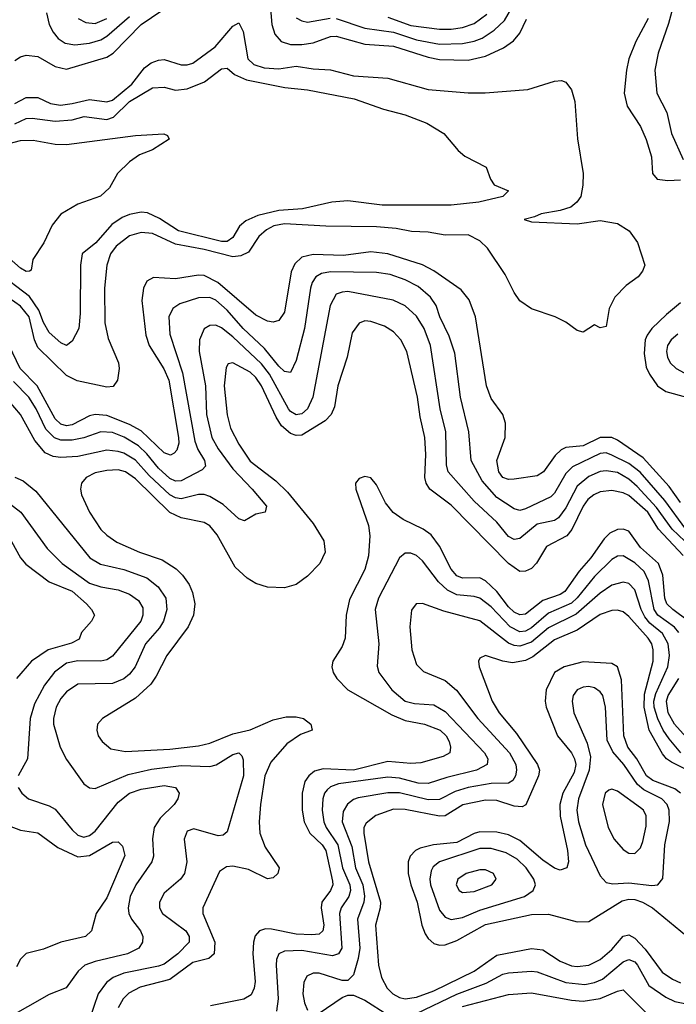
# Model space of a CAD drawing. Header units: inches. Extents: x 990535 to 1117859, y 769386 to 892122.
# Tile 374 of 656: x 1075987 to 1078275, y 795354 to 798786. Entities that reach past the tile are written whole.
import ezdxf

# ---------------------------------------------------------------- set-up
doc = ezdxf.new("R2010")
doc.units = ezdxf.units.IN
doc.header["$MEASUREMENT"] = 0
doc.layers.add('B0779', color=7, linetype='Continuous')

msp = doc.modelspace()

# ---------------------------------------------------------------- linework, layer by layer
at = {"layer": 'B0779', "color": 5}
for points, elevation in [([(1078284.8, 798910), (1078247.2, 798772.8), (1078212.3, 798670), (1078199.6, 798610), (1078207.6, 798530), (1078242.3, 798462.3), (1078257.8, 798390), (1078298.7, 798298.7)], 2740), ([(1076854.7, 798894.7), (1076865.3, 798770), (1076876.3, 798736.3), (1076897.8, 798710), (1076930, 798700.2), (1076970, 798699.2), (1077010, 798705.9), (1077070, 798727.8), (1077090, 798729.1), (1077190, 798701.2), (1077290, 798693.8), (1077410, 798655.2), (1077450, 798647.8), (1077550, 798644.8), (1077610, 798659), (1077672.4, 798687.6), (1077707.7, 798712.3), (1077730, 798739.5), (1077752.4, 798787.6)], 2720), ([(1077090, 798790.7), (1077190, 798756.9), (1077290, 798742.9), (1077370, 798716.2), (1077450, 798700.6), (1077530, 798703.2), (1077570, 798711), (1077597.9, 798722.1), (1077640.7, 798750), (1077676.1, 798783.9), (1077710, 798841.5)], 2740), ([(1075970, 798643.6), (1075990, 798656.9), (1076010, 798662.5), (1076050, 798658.1), (1076110, 798623.5), (1076150, 798614.2), (1076290, 798655.5), (1076312.5, 798670), (1076410, 798769.4), (1076482.3, 798817.7)], 2720), ([(1076079.9, 798810), (1076089.6, 798770), (1076103.1, 798743.1), (1076120.8, 798720.8), (1076144.8, 798704.8), (1076178.9, 798698.9), (1076230, 798703.9), (1076270, 798716.3), (1076290, 798729), (1076370, 798797.4)], 2740), ([(1077270, 798794.6), (1077350, 798766.3), (1077450, 798753.2), (1077490, 798753), (1077530, 798759.1), (1077570, 798772.9), (1077614.8, 798805.2)], 2760), ([(1075970, 798494.1), (1076010, 798514.7), (1076050, 798515), (1076094.5, 798494.5), (1076128.8, 798488.8), (1076170, 798493.6), (1076230, 798508.4), (1076290, 798500.4), (1076310, 798505.8), (1076378.1, 798561.9), (1076421.9, 798618.1), (1076444.6, 798635.4), (1076470, 798645.2), (1076490, 798646.9), (1076550, 798628.8), (1076570, 798628.5), (1076590, 798634.2), (1076667.9, 798692.1), (1076730, 798764.1), (1076750, 798775.3), (1076765.4, 798745.4), (1076782.2, 798650), (1076802.9, 798630), (1076838.2, 798618.2), (1076890, 798614.5), (1076950, 798624.5), (1077010, 798614.4), (1077070, 798611.2), (1077150, 798591.1), (1077270, 798582.1), (1077410, 798542.5), (1077550, 798531.6), (1077608.5, 798531.5), (1077757.1, 798542.9), (1077850, 798572.3), (1077874.7, 798574.7), (1077890, 798568), (1077910, 798542), (1077921.4, 798501.4), (1077930.9, 798370.9), (1077950.3, 798250), (1077949.5, 798209.5), (1077942.5, 798170), (1077928.6, 798150), (1077907.3, 798132.7), (1077870, 798121.1), (1077803.8, 798110), (1077781, 798099), (1077744.9, 798090), (1077770, 798082), (1077930, 798074.6), (1078010, 798086.7), (1078070, 798075.5), (1078110.1, 798050), (1078140.1, 798010), (1078165.7, 797930), (1078157.6, 797910), (1078141.5, 797890), (1078100.2, 797859.8), (1078061.2, 797818.8), (1078041.1, 797778.9), (1078030, 797717.2), (1078010, 797712.3), (1077990, 797722.7), (1077950, 797697), (1077930, 797702.4), (1077890, 797731.2), (1077852.7, 797750), (1077770, 797778.3), (1077730, 797806.4), (1077710, 797834.7), (1077678.1, 797898.1), (1077616.7, 797990), (1077590, 798015.5), (1077550, 798036.8), (1077470, 798034.6), (1077410, 798045.5), (1077352.6, 798047.4), (1077298.3, 798058.3), (1077230, 798064.6), (1077053.3, 798066.7), (1076910, 798074.3), (1076872.9, 798067.1), (1076846.7, 798053.3), (1076819.7, 798030), (1076784.1, 797975.9), (1076757.3, 797962.7), (1076730, 797959.6), (1076630, 797985.4), (1076530, 798003.2), (1076450, 798040.3), (1076410, 798044.8), (1076370, 798033.1), (1076322.8, 797997.2), (1076303.2, 797970), (1076290.1, 797930), (1076282.2, 797850), (1076284.1, 797730), (1076294.7, 797674.7), (1076331.7, 797590), (1076333.8, 797570), (1076327.2, 797530), (1076312.2, 797507.8), (1076290, 797505.6), (1076187.2, 797527.2), (1076150, 797545.4), (1076050, 797644), (1076038.1, 797670), (1076019.4, 797750), (1075990, 797788), (1075950, 797815.6)], 2680), ([(1076190.7, 798790.7), (1076216.8, 798776.8), (1076250, 798772.5), (1076290.1, 798789.9)], 2760), ([(1076950, 798793.2), (1076970, 798781.7), (1076990, 798777.4), (1077068.4, 798791.6)], 2740), ([(1078177.4, 798790), (1078133.9, 798710), (1078109.6, 798650), (1078100.8, 798610), (1078092.7, 798530), (1078104.2, 798484.2), (1078150, 798413.8), (1078170, 798368.7), (1078188.1, 798308.1), (1078192.5, 798250), (1078207.8, 798230), (1078245.7, 798225.7), (1078290, 798227.7)], 2720), ([(1075970, 798422.9), (1076010, 798441.9), (1076030, 798443.5), (1076110, 798432.8), (1076170, 798437.6), (1076211.3, 798448.7), (1076290, 798438.5), (1076313.6, 798446.4), (1076370, 798500.7), (1076450, 798549), (1076490, 798550.7), (1076530, 798540.6), (1076570, 798545.5), (1076630.3, 798569.7), (1076690, 798615.2), (1076710, 798617.2), (1076735.6, 798595.6), (1076776.8, 798576.8), (1076911, 798550), (1076990, 798542), (1077152, 798510), (1077254.7, 798474.7), (1077330, 798454.4), (1077405.5, 798425.5), (1077464.4, 798390), (1077514.9, 798330), (1077538, 798310), (1077611.8, 798271.8), (1077628, 798230), (1077640.7, 798210), (1077690.4, 798190), (1077670.8, 798170), (1077587.3, 798150), (1077490, 798140.1), (1077250, 798139.8), (1077130, 798155), (1077074.8, 798150), (1076972.6, 798127.4), (1076890, 798121.4), (1076816.8, 798103.2), (1076775.2, 798084.8), (1076753.1, 798066.9), (1076730, 798027), (1076710, 798012.7), (1076690, 798013.1), (1076540.5, 798050), (1076473.6, 798093.6), (1076432.4, 798112.4), (1076410, 798115.4), (1076370, 798107.3), (1076343.9, 798096.1), (1076308.1, 798071.9), (1076251.7, 798008.3), (1076205, 797970), (1076198.7, 797930), (1076197.9, 797762.1), (1076193.2, 797710), (1076170, 797665.1), (1076150, 797651), (1076130, 797659.9), (1076090, 797695.3), (1076070, 797730.7), (1076054, 797774), (1076020.9, 797820.9), (1075907.3, 797907.3)], 2660), ([(1075950, 798355.1), (1075990, 798365.4), (1076034.2, 798365.8), (1076110, 798352.5), (1076150, 798351.1), (1076390, 798382.8), (1076488.6, 798388.6), (1076502, 798382), (1076508, 798370), (1076450, 798332.9), (1076404.8, 798315.2), (1076369.3, 798290.7), (1076327.9, 798250), (1076300.2, 798199.8), (1076268.8, 798171.2), (1076190, 798142.7), (1076130, 798108), (1076099.7, 798070), (1076071.3, 798008.7), (1076033.2, 797950), (1076026.6, 797913.4), (1076021, 797910), (1076010, 797908.4), (1075990, 797920.2), (1075899.3, 797999.3)], 2640), ([(1078290, 797103.7), (1078250, 797159.4), (1078159.4, 797259.4), (1078070, 797320.4), (1078050, 797329.4), (1078010, 797329.9), (1077950, 797301.1), (1077890, 797294.3), (1077873.4, 797286.6), (1077852.6, 797267.4), (1077812.7, 797210), (1077790, 797196.3), (1077710, 797184.1), (1077690, 797183.2), (1077670, 797190.6), (1077656.4, 797210), (1077649.9, 797250), (1077679, 797330), (1077680.2, 797380.2), (1077669.9, 797409.9), (1077630, 797465.1), (1077613.5, 797510), (1077575.4, 797750), (1077553.1, 797810), (1077525, 797845), (1077430, 797911.2), (1077390, 797931.4), (1077270, 797970.3), (1077210, 797977.1), (1077115.7, 797964.3), (1077010, 797968.2), (1076970, 797958.5), (1076945.2, 797934.8), (1076932.5, 797907.5), (1076910, 797767.2), (1076890, 797737.1), (1076870, 797731.3), (1076850, 797735.8), (1076810, 797756.2), (1076677.8, 797870), (1076630, 797894.5), (1076610, 797895.9), (1076530, 797883.3), (1076452.8, 797887.2), (1076430, 797875), (1076418.5, 797850), (1076412.8, 797807.2), (1076426.9, 797686.9), (1076437.5, 797650), (1076489, 797569), (1076506.2, 797530), (1076540.2, 797330), (1076541.1, 797310), (1076534.4, 797285.6), (1076525.4, 797274.6), (1076511.9, 797268.1), (1076490, 797276.7), (1076410, 797352.7), (1076370, 797374.6), (1076290, 797406.8), (1076250, 797409.9), (1076230, 797405), (1076170, 797373.5), (1076150, 797370.6), (1076130, 797376.1), (1076110, 797394.9), (1076047.4, 797510), (1075988.1, 797570), (1075937.4, 797677.4)], 2720), ([(1078307.9, 797010), (1078235, 797110), (1078148.7, 797208.7), (1078110, 797239.4), (1078050, 797268.4), (1078030, 797276.1), (1078010, 797274.3), (1077913, 797227), (1077890, 797204.3), (1077850, 797135.4), (1077837.2, 797122.8), (1077750, 797081.6), (1077730, 797075.8), (1077710, 797080.7), (1077650, 797120.7), (1077598.1, 797178.1), (1077559.7, 797250), (1077551.7, 797350), (1077522.8, 797470), (1077503.3, 797623.3), (1077483.4, 797683.4), (1077451.2, 797750), (1077438.1, 797790), (1077418.7, 797818.7), (1077375.6, 797855.6), (1077330, 797879.7), (1077277.5, 797897.5), (1077230, 797904.9), (1077070, 797907.6), (1077038.4, 797901.6), (1077019.2, 797890), (1077005.7, 797870), (1077000.3, 797850), (1076979, 797710), (1076950, 797598), (1076930, 797555.8), (1076910, 797560.2), (1076890, 797578.7), (1076840.2, 797640.2), (1076765.3, 797710), (1076710, 797774), (1076670, 797807.9), (1076650, 797817.4), (1076610, 797816.9), (1076544.6, 797795.4), (1076520.9, 797779.1), (1076507.1, 797750), (1076509.6, 797690), (1076554.6, 797554.6), (1076597.1, 797317.1), (1076607.8, 797287.8), (1076630.6, 797250), (1076634.3, 797230), (1076622.6, 797217.4), (1076550, 797178.7), (1076530, 797177.3), (1076510, 797186.9), (1076470, 797222.6), (1076430, 797273.2), (1076401.1, 797301.1), (1076351, 797331), (1076310, 797347.3), (1076270, 797349), (1076210, 797329), (1076170, 797321), (1076130, 797320.6), (1076108.1, 797328.1), (1076078.5, 797358.5), (1076044.3, 797430), (1076018.5, 797470), (1075965.2, 797525.2)], 2740), ([(1078326.9, 796946.9), (1078260.6, 797010), (1078206.1, 797086.1), (1078138.9, 797158.9), (1078110, 797184.4), (1078070, 797207.2), (1078030, 797213.5), (1078010, 797211.3), (1077970, 797193.7), (1077930, 797159.9), (1077890, 797084.6), (1077863.9, 797050), (1077850, 797040.9), (1077790, 797027.3), (1077730, 796977.5), (1077710, 796974.2), (1077690, 796984.9), (1077650, 797034.2), (1077570, 797107.6), (1077480.2, 797210), (1077474.2, 797234.2), (1077471.4, 797350), (1077452.2, 797430), (1077418.9, 797650), (1077395.8, 797710), (1077370, 797752.5), (1077330, 797789.3), (1077288.5, 797808.5), (1077130, 797838.3), (1077110, 797836.9), (1077090, 797829), (1077068.3, 797790), (1077008.5, 797470), (1076990, 797430), (1076970, 797412.5), (1076956.3, 797410), (1076950, 797409.1), (1076930, 797420.9), (1076923.5, 797430), (1076857, 797550), (1076830, 797586.9), (1076730, 797680.3), (1076690, 797712.4), (1076670, 797720.9), (1076650, 797720.5), (1076630, 797708.7), (1076613.1, 797670), (1076612.5, 797630), (1076633.9, 797510), (1076638.1, 797410), (1076656, 797330), (1076678.1, 797290), (1076730, 797220.5), (1076797.5, 797150), (1076847, 797090), (1076842.8, 797070), (1076810, 797062.4), (1076770, 797039.7), (1076750, 797046), (1076695.8, 797095.8), (1076650, 797124.6), (1076630, 797130.8), (1076610, 797130.8), (1076550, 797116.2), (1076530, 797119), (1076510, 797129.4), (1076437.5, 797197.5), (1076390, 797250.8), (1076350, 797274.6), (1076330, 797281.2), (1076290, 797285.3), (1076190, 797263.4), (1076130, 797260.3), (1076103.9, 797263.9), (1076076.1, 797276.1), (1076039.3, 797319.3), (1075989.9, 797410), (1075930, 797479.6)], 2760), ([(1078290, 797799.4), (1078241.1, 797758.9), (1078189.8, 797710.2), (1078173.6, 797686.4), (1078166.7, 797670), (1078162.6, 797622.6), (1078170, 797575.3), (1078181, 797550), (1078209.6, 797510), (1078238.5, 797490), (1078310, 797470.8)], 2720), ([(1078298.9, 796918.9), (1078213.1, 797010), (1078175.7, 797070), (1078110, 797127), (1078090, 797136.3), (1078050, 797144.8), (1078010, 797140.3), (1077987.9, 797130), (1077966.8, 797113.2), (1077950, 797090), (1077910.6, 797009.4), (1077893.6, 796986.4), (1077822.9, 796950), (1077788.2, 796891.8), (1077770, 796873.1), (1077750, 796863.7), (1077730, 796863.1), (1077690, 796890.7), (1077490, 797094.3), (1077416, 797150), (1077403.7, 797170), (1077399.2, 797190), (1077402.3, 797270), (1077398.4, 797330), (1077382.3, 797402.3), (1077373.5, 797470), (1077336.1, 797630), (1077314.9, 797670), (1077290, 797698.4), (1077257.9, 797717.9), (1077210, 797734), (1077190, 797735.9), (1077170, 797728.8), (1077145.8, 797694.2), (1077127.5, 797610), (1077096, 797510), (1077083.6, 797436.4), (1077072.8, 797410), (1077051.7, 797388.3), (1076970, 797338.1), (1076950, 797337), (1076930, 797343.9), (1076899.3, 797370), (1076880.1, 797400.1), (1076829.3, 797510), (1076810, 797538.8), (1076790, 797557.9), (1076730, 797590.5), (1076713.6, 797586.4), (1076706, 797574), (1076699.7, 797510), (1076710, 797408.2), (1076721.9, 797361.9), (1076750, 797306.3), (1076790, 797247.1), (1076878.9, 797178.9), (1076919.7, 797139.7), (1077009.5, 797030), (1077046.7, 796970), (1077051.4, 796930), (1077033.1, 796890), (1076990, 796846.7), (1076950, 796817.5), (1076910, 796806.1), (1076850, 796808.2), (1076810, 796821.1), (1076779, 796839), (1076737.8, 796877.8), (1076675.4, 796990), (1076650, 797021.6), (1076630, 797033.9), (1076550, 797049.9), (1076510, 797068.7), (1076390, 797185.4), (1076356.1, 797210), (1076330, 797216.9), (1076290, 797215), (1076250, 797206.4), (1076218.9, 797190), (1076201.8, 797170), (1076198.3, 797150), (1076202.3, 797130), (1076230.7, 797070), (1076269.4, 797009.4), (1076290, 796988.8), (1076325.2, 796965.2), (1076404.4, 796930), (1076483.1, 796903.1), (1076531.6, 796871.6), (1076553.8, 796850), (1076577.4, 796817.4), (1076589.6, 796789.6), (1076597.3, 796750), (1076592.2, 796710), (1076574.3, 796670), (1076499.4, 796570), (1076462.4, 796497.6), (1076443.4, 796470), (1076390, 796420.7), (1076275.3, 796350), (1076258, 796330), (1076255.3, 796310), (1076260.8, 796290), (1076273.8, 796270), (1076304.5, 796244.5), (1076355.3, 796235.3), (1076510, 796243.1), (1076610, 796255.4), (1076650, 796263.7), (1076730, 796296.7), (1076790, 796310.7), (1076870, 796345.9), (1076915.5, 796355.5), (1076950, 796355.7), (1076976.2, 796350), (1077001.8, 796330), (1077006.4, 796310), (1076965.3, 796294.7), (1076918.1, 796261.9), (1076862.2, 796197.8), (1076841.4, 796150), (1076826.3, 796050), (1076821.3, 795990), (1076823.3, 795950), (1076842, 795902), (1076890.9, 795830), (1076886.7, 795810), (1076870, 795794.2), (1076850, 795790.7), (1076783.9, 795823.9), (1076730, 795835.6), (1076707, 795833), (1076683.4, 795816.6), (1076625.5, 795690), (1076624.7, 795670), (1076666.4, 795570), (1076664.8, 795530), (1076646.2, 795513.8), (1076590, 795499.8), (1076510, 795440.3), (1076406.8, 795413.2), (1076367.7, 795392.3), (1076347.5, 795372.5), (1076330, 795340.9)], 2780), ([(1078280.6, 797690), (1078257.3, 797670), (1078244.1, 797650), (1078240.3, 797630), (1078243.7, 797610), (1078253.8, 797590), (1078274.1, 797570), (1078330, 797540.1)], 2740), ([(1075970, 797191.9), (1075998.8, 797178.8), (1076043.1, 797143.1), (1076230.9, 796910), (1076268.1, 796888.1), (1076350, 796869.7), (1076430, 796840.3), (1076469.5, 796809.5), (1076496, 796770), (1076500.1, 796730), (1076487.9, 796690), (1076473.5, 796666.5), (1076425.8, 796610), (1076389.5, 796530.5), (1076370, 796504.8), (1076350, 796488.2), (1076310, 796472.7), (1076190, 796469.9), (1076150, 796442.8), (1076130, 796419.5), (1076113.7, 796390), (1076104.5, 796350), (1076105.2, 796330), (1076128.4, 796250), (1076150, 796206.9), (1076210, 796122.3), (1076230, 796108), (1076250, 796105.8), (1076365, 796155), (1076446.1, 796173.9), (1076550, 796186.2), (1076650, 796183.3), (1076671, 796189), (1076730, 796224.8), (1076750, 796230.7), (1076760.5, 796220.5), (1076765.6, 796205.6), (1076767.2, 796150), (1076710, 795954.7), (1076696.4, 795943.6), (1076679, 795941), (1076594, 795966), (1076570, 795956.8), (1076559.8, 795930), (1076568.9, 795850), (1076561.2, 795810), (1076547.6, 795790), (1076490, 795741.2), (1076473.6, 795710), (1076474.5, 795690), (1076484.5, 795670), (1076565.3, 795610), (1076577.5, 795590), (1076577, 795570), (1076537.7, 795530), (1076490, 795494.1), (1076470, 795486.4), (1076350, 795462.6), (1076313, 795447), (1076288.9, 795430), (1076260.1, 795390), (1076230, 795302.2)], 2760), ([(1078317.2, 796690), (1078262.4, 796730), (1078242.4, 796750), (1078235.4, 796770), (1078228.3, 796850), (1078213.3, 796890), (1078150, 796946.3), (1078110, 797003.5), (1078090, 797010.7), (1078070, 797009.5), (1078043.7, 796996.3), (1078023.7, 796976.3), (1077977.4, 796910), (1077936.1, 796863.9), (1077886.8, 796793.2), (1077870, 796782.2), (1077810, 796761.2), (1077750, 796714.1), (1077730, 796711), (1077710, 796720.7), (1077690, 796739.6), (1077650, 796792.5), (1077610, 796830.6), (1077590, 796840.3), (1077530, 796839.4), (1077510, 796847.5), (1077490, 796871.1), (1077450, 796950.5), (1077420.9, 796990), (1077393.4, 797010), (1077323.7, 797043.7), (1077288.8, 797068.8), (1077261.7, 797101.7), (1077230, 797165.1), (1077210, 797189.6), (1077190, 797194), (1077170, 797187), (1077157.6, 797170), (1077157.8, 797150), (1077202.4, 797022.4), (1077206.7, 796986.7), (1077202.3, 796917.7), (1077189.2, 796870), (1077135.6, 796764.4), (1077124.4, 796710), (1077120.7, 796630), (1077110, 796601.7), (1077078.4, 796550), (1077074.5, 796530), (1077078.9, 796510), (1077091.6, 796490), (1077130, 796449.6), (1077283.3, 796363.3), (1077330, 796342.9), (1077398, 796330), (1077452.4, 796310), (1077473.3, 796290), (1077483, 796270), (1077488.5, 796250), (1077485.5, 796230), (1077462.2, 796217.8), (1077385, 796195), (1077350, 796193.2), (1077270, 796200.2), (1077150, 796170.4), (1077044.8, 796175.2), (1077013.9, 796166.1), (1076994.1, 796150), (1076981, 796130), (1076971.3, 796090), (1076971.4, 796030), (1076978.6, 795990), (1076997.4, 795950), (1077040.8, 795910), (1077054.2, 795890), (1077077.3, 795782.7), (1077078.4, 795770), (1077070, 795750.6), (1077039.7, 795710), (1077037, 795690), (1077046.4, 795630), (1077042.9, 795610), (1077030, 795598.4), (1077004.6, 795595.4), (1076950, 795598.7), (1076864, 795616), (1076843.5, 795616.5), (1076822.3, 795610), (1076807.4, 795592.6), (1076801.1, 795570), (1076799.5, 795530), (1076806.9, 795433.1), (1076803.7, 795410), (1076793.2, 795386.8), (1076768.3, 795371.7), (1076651.4, 795348.6)], 2820), ([(1075950, 797101), (1075991.2, 797070), (1076083.1, 796943.1), (1076135, 796890), (1076230, 796821.7), (1076270, 796808.6), (1076330, 796798.8), (1076370, 796783.8), (1076401.3, 796761.3), (1076415.5, 796735.5), (1076415.8, 796710), (1076408.9, 796690), (1076310, 796567.9), (1076290, 796555), (1076270.1, 796549.9), (1076190, 796551.5), (1076150, 796542.7), (1076108.7, 796511.3), (1076073.3, 796466.7), (1076038.5, 796401.5), (1076022.8, 796350), (1076013.7, 796210), (1075981.7, 796150)], 2740), ([(1075945.8, 796990), (1075989.5, 796910), (1076008.1, 796888.1), (1076090, 796827.1), (1076170, 796794.4), (1076219.2, 796750), (1076237, 796730), (1076247.4, 796710), (1076237.5, 796690), (1076202.7, 796650), (1076193.7, 796626.3), (1076167.8, 796612.2), (1076085.8, 796590), (1076028.5, 796550), (1075975.7, 796490)], 2720), ([(1078283.2, 796650), (1078269.1, 796669.1), (1078210.3, 796710), (1078197.5, 796730), (1078178.2, 796830), (1078162.4, 796862.4), (1078130, 796893.1), (1078090, 796916.9), (1078070, 796916), (1078050, 796903.9), (1077990, 796844.9), (1077929.7, 796770.3), (1077910, 796752.1), (1077830, 796717.3), (1077770, 796665.7), (1077750, 796654.2), (1077730, 796651.8), (1077696.5, 796670), (1077630, 796739.5), (1077590, 796769.9), (1077570, 796776), (1077510, 796781.7), (1077477.2, 796797.2), (1077446.2, 796826.2), (1077390, 796899.8), (1077370, 796918), (1077350, 796926.8), (1077330, 796927), (1077310.1, 796909.9), (1077237.2, 796770), (1077225.3, 796730), (1077238.1, 796610), (1077233.1, 796533.1), (1077237.8, 796510), (1077283.5, 796450), (1077330, 796411.1), (1077362.3, 796402.3), (1077430, 796397.7), (1077470, 796375), (1077606.2, 796230), (1077618, 796210), (1077615.9, 796190), (1077578.6, 796170), (1077475.1, 796144.9), (1077410, 796123.4), (1077375.1, 796124.9), (1077310, 796141.8), (1077270, 796145.5), (1077098.2, 796121.8), (1077070, 796112), (1077058.4, 796101.6), (1077049.2, 796090), (1077043.2, 796070), (1077041.3, 796030), (1077046.2, 795990), (1077054.7, 795970), (1077095.9, 795910), (1077112.1, 795830), (1077137, 795770), (1077139.9, 795750), (1077134.3, 795730), (1077106.7, 795690), (1077101.4, 795670), (1077109.6, 795550), (1077098.3, 795530), (1077077, 795523), (1076970, 795541), (1076910, 795538.5), (1076889.7, 795530.3), (1076881.2, 795510), (1076880.1, 795490), (1076887.7, 795372.3), (1076881.6, 795330)], 2840), ([(1078290.6, 796230), (1078250, 796278.9), (1078228.7, 796310), (1078210, 796348.8), (1078197.5, 796390), (1078196.4, 796410), (1078203.1, 796436.9), (1078245.5, 796530), (1078251.5, 796570), (1078246.9, 796610), (1078226.4, 796646.4), (1078182.9, 796682.9), (1078165.1, 796705.1), (1078152.4, 796730), (1078130, 796798.6), (1078110, 796821), (1078090, 796825), (1078050, 796814.4), (1078010, 796786.5), (1077926.2, 796713.8), (1077830, 796666.6), (1077770, 796616.7), (1077730, 796602.3), (1077710, 796604.2), (1077690, 796613.3), (1077590, 796690.7), (1077464.6, 796724.6), (1077390, 796751.5), (1077368.5, 796750), (1077351.9, 796728.1), (1077346.1, 796670), (1077352.8, 796590), (1077370, 796538.7), (1077393.9, 796513.9), (1077470, 796482.6), (1077509.1, 796449.1), (1077583, 796350), (1077693.3, 796230), (1077715.6, 796190), (1077718.6, 796170), (1077714.7, 796150), (1077705.8, 796134.2), (1077690, 796124.5), (1077630, 796123.1), (1077550, 796109.2), (1077504.4, 796095.6), (1077450, 796067.9), (1077410, 796066.9), (1077310, 796090.5), (1077270, 796091.3), (1077166.1, 796073.9), (1077150, 796067.8), (1077129.1, 796050.9), (1077114.2, 796025.8), (1077111.1, 795990), (1077144.4, 795904.4), (1077157.4, 795830), (1077182.4, 795770), (1077188.8, 795731.2), (1077186.3, 795710), (1077163.9, 795650), (1077171.9, 795550), (1077166.9, 795513.1), (1077150, 795456.8), (1077130, 795437.3), (1077110, 795436.5), (1077030, 795461.8), (1077010, 795461.9), (1076987.8, 795452.2), (1076976.6, 795430), (1076973.5, 795390), (1076979, 795359), (1076990, 795333.8)], 2860), ([(1078350, 796152.3), (1078258.3, 796198.3), (1078240.7, 796210), (1078226.7, 796226.7), (1078180.3, 796310), (1078162.5, 796390), (1078164.6, 796435.4), (1078194.4, 796550), (1078194.8, 796590), (1078190, 796610), (1078177.4, 796630), (1078110, 796706.2), (1078090, 796722.2), (1078070, 796727.4), (1078050, 796726.2), (1078010, 796712.5), (1077930, 796658.4), (1077850, 796624.2), (1077774.7, 796565.3), (1077750, 796552.3), (1077704, 796544), (1077669.9, 796549.9), (1077610.3, 796569.7), (1077590, 796560.9), (1077585.3, 796550), (1077587.6, 796530), (1077633.6, 796410), (1077657.9, 796370), (1077717.5, 796297.5), (1077791.6, 796190), (1077798.2, 796170), (1077794.9, 796150), (1077750.3, 796049.7), (1077737.8, 796042.2), (1077710, 796044.2), (1077650, 796064.7), (1077610, 796065), (1077530.7, 796049.3), (1077470, 796011.1), (1077450, 796009.2), (1077330, 796032.8), (1077290, 796034.1), (1077228.3, 796011.7), (1077194.6, 795985.4), (1077186.5, 795970), (1077186.1, 795950), (1077202.1, 795850), (1077243.7, 795710), (1077243.1, 795690), (1077227.1, 795630), (1077237.4, 795490), (1077247.1, 795447.1), (1077267.7, 795410), (1077287.4, 795390), (1077310, 795377.2), (1077330, 795372.6), (1077370, 795378.8), (1077430, 795401), (1077570, 795469.7), (1077650, 795524.7), (1077770, 795547.9), (1077810, 795543.1), (1077870, 795504), (1077910, 795488), (1077930, 795485), (1077970, 795490.1), (1078010, 795510.1), (1078050, 795544.5), (1078090, 795591.2), (1078110, 795596.1), (1078130, 795584.1), (1078166.2, 795546.2), (1078226, 795466), (1078261.3, 795441.3), (1078290, 795428.4)], 2880), ([(1078290, 796089.9), (1078270, 796104.6), (1078193.5, 796133.5), (1078171.2, 796150), (1078137, 796210), (1078106.1, 796250), (1078092.6, 796290), (1078084.4, 796484.4), (1078070, 796529.8), (1078050, 796542.4), (1077950, 796547.4), (1077883.8, 796530), (1077850.1, 796510), (1077822, 796450), (1077818.1, 796410), (1077820.9, 796390), (1077861, 796290), (1077910, 796230), (1077920.6, 796210), (1077924.6, 796190), (1077918.7, 796161.3), (1077879.4, 796090), (1077868.7, 796050), (1077870.1, 796009.9), (1077896, 795890), (1077898.8, 795850), (1077893.1, 795830), (1077870, 795821.9), (1077850, 795828.5), (1077810, 795856.1), (1077730, 795925.4), (1077690, 795944.2), (1077650, 795954.1), (1077590, 795955.6), (1077570, 795949.6), (1077510, 795917.4), (1077428.4, 795910), (1077381.8, 795898.2), (1077366, 795890), (1077347.7, 795870), (1077341.1, 795850), (1077340.4, 795810), (1077349.3, 795770), (1077371.4, 795710), (1077388, 795630), (1077399.9, 795599.9), (1077410, 795583.2), (1077430, 795566.1), (1077450, 795560.3), (1077470, 795561.4), (1077510, 795576.1), (1077610, 795632.3), (1077770, 795666.9), (1077830, 795668.2), (1077930, 795641), (1077970, 795642.9), (1078085.9, 795714.1), (1078110, 795720.3), (1078130, 795719.2), (1078157.7, 795710), (1078192.4, 795690), (1078350, 795559.4)], 2920), ([(1078330, 796262.1), (1078268.1, 796330), (1078247.1, 796370), (1078241, 796410), (1078247.1, 796430), (1078284, 796490)], 2840), ([(1075982, 796110), (1075994, 796090), (1076018, 796070), (1076090, 796045.9), (1076110, 796033.6), (1076170, 795961.6), (1076190, 795943.5), (1076210, 795936.4), (1076230, 795942.1), (1076250, 795957.7), (1076330, 796058.7), (1076370, 796090.4), (1076410, 796103.6), (1076490, 796116.2), (1076530.1, 796110.1), (1076542.4, 796090), (1076538, 796070), (1076524.7, 796050), (1076476.9, 796003.1), (1076455.5, 795970), (1076450.1, 795930.1), (1076453.4, 795870), (1076447.9, 795850), (1076391, 795770), (1076371.9, 795730), (1076365.3, 795690), (1076367.3, 795670), (1076377, 795650), (1076408.2, 795610), (1076416.2, 795590), (1076415, 795570), (1076402, 795550), (1076362.3, 795530), (1076250, 795503.1), (1076214.4, 795490), (1076190.5, 795469.5), (1076148.3, 795411.7), (1076090, 795388.1), (1075938.2, 795301.8)], 2740), ([(1075950, 795975.5), (1075990, 795961), (1076050, 795951.2), (1076120.2, 795900.2), (1076190, 795867.3), (1076230, 795873.1), (1076310, 795918.7), (1076330, 795920.2), (1076345.4, 795905.4), (1076353.1, 795873.1), (1076290, 795724.5), (1076253.3, 795670), (1076237.2, 795610), (1076216, 795590), (1076130.1, 795569.9), (1076070, 795546.4), (1076009, 795531), (1075990, 795511.1), (1075975.7, 795484.3)], 2720), ([(1077370, 795322.3), (1077510, 795389), (1077612.6, 795427.4), (1077670, 795458.3), (1077690, 795463.7), (1077770, 795469.7), (1077790, 795466.4), (1077889.8, 795429.8), (1077956.7, 795423.3), (1077990, 795429.4), (1078018.3, 795441.7), (1078090, 795501.8), (1078110, 795510.5), (1078130, 795502), (1078139.5, 795490), (1078179, 795419), (1078238.5, 795378.5), (1078270, 795363.1), (1078410, 795335.5)], 2860), ([(1077030, 795322.7), (1077110, 795377.6), (1077130, 795385.2), (1077150, 795385.6), (1077190, 795368.5), (1077270, 795317)], 2860), ([(1077530, 795345.9), (1077690, 795388.3), (1077770, 795393.7), (1077910, 795367.7), (1077950, 795364.7), (1078010, 795373.7), (1078070, 795399.6), (1078090, 795403.7), (1078224.9, 795270)], 2840)]:
    msp.add_lwpolyline(points, dxfattribs=dict(at, elevation=elevation))
for points, elevation in [([(1077970, 796462), (1077950, 796459.6), (1077930, 796449.8), (1077915.5, 796430), (1077911.5, 796410), (1077917.8, 796370), (1077964.4, 796264.4), (1077976.1, 796216.1), (1077971, 796170), (1077934, 796070), (1077927.8, 796030), (1077934.2, 795990), (1077958.4, 795910), (1078010, 795801.7), (1078030, 795778.5), (1078053.9, 795773.9), (1078110, 795776.9), (1078190, 795767.6), (1078210, 795770.2), (1078227.9, 795792.1), (1078235.5, 795910), (1078250.9, 795990.9), (1078250.5, 796030.5), (1078242.8, 796050), (1078224.5, 796070), (1078162, 796102), (1078139.8, 796119.8), (1078092.6, 796190), (1078054.1, 796234.1), (1078034.5, 796274.5), (1078028.4, 796390), (1078018.7, 796430), (1078010, 796443.5), (1077990, 796457.1)], 2940), ([(1078050, 796104), (1078039.8, 796100.2), (1078027, 796090), (1078017.5, 796050), (1078037.3, 795970), (1078058.2, 795930), (1078090, 795893), (1078110, 795880.2), (1078130, 795879.1), (1078150, 795899.5), (1078158.3, 795921.7), (1078170, 795974.8), (1078170.3, 796010.3), (1078160.2, 796030), (1078150, 796039.2), (1078070, 796096.8)], 2960), ([(1077630, 795897.1), (1077590, 795896.5), (1077449.3, 795850.7), (1077427.5, 795832.5), (1077420.9, 795819.1), (1077416.4, 795790), (1077418.8, 795770), (1077450, 795682.2), (1077470, 795657), (1077490, 795649.2), (1077530, 795656.4), (1077590, 795681.7), (1077745.8, 795730), (1077776.5, 795750), (1077783.7, 795770), (1077778.2, 795790), (1077752.2, 795830), (1077720.3, 795860.3), (1077681.7, 795881.7)], 2940), ([(1077590, 795822.5), (1077542.8, 795810), (1077514, 795790), (1077507.6, 795770), (1077517.8, 795750), (1077530, 795743.5), (1077570, 795747.2), (1077631.9, 795770), (1077647.7, 795790), (1077638.2, 795810), (1077610, 795822.1)], 2960)]:
    msp.add_lwpolyline(points, close=True, dxfattribs=dict(at, elevation=elevation))

doc.saveas('drawing.dxf')
